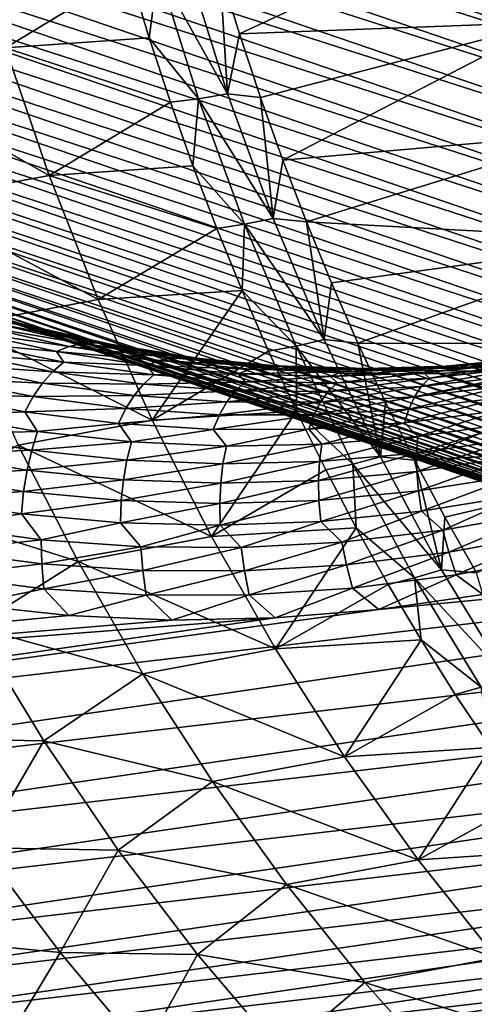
# Model space of a CAD drawing. Header units: metres. Extents: x -46 to 104, y -30 to 30.
# Tile 611 of 656: x 81.93 to 84.22, y -10.85 to -5.9. Entities that reach past the tile are written whole.
import ezdxf

# ---------------------------------------------------------------- set-up
doc = ezdxf.new("R2010")
doc.units = ezdxf.units.M
doc.layers.add('solid_26_000_502_XXX', color=7, linetype='CONTINUOUS')

msp = doc.modelspace()

# ---------------------------------------------------------------- linework, layer by layer
at = {"layer": 'solid_26_000_502_XXX'}
for points in [[(77.079834, -3.237222, 286.877106), (85.278175, -5.830588, 299.17923), (85.400848, -6.071513, 299.044678)], [(77.199921, -3.468959, 286.746216), (77.079834, -3.237222, 286.877106), (85.400848, -6.071513, 299.044678)], [(77.199921, -3.468959, 286.746216), (85.400848, -6.071513, 299.044678), (85.529198, -6.307675, 298.907013)], [(77.325546, -3.695983, 286.612274), (77.199921, -3.468959, 286.746216), (85.529198, -6.307675, 298.907013)], [(77.325546, -3.695983, 286.612274), (85.529198, -6.307675, 298.907013), (85.663124, -6.538907, 298.766327)], [(77.456612, -3.918128, 286.475403), (77.325546, -3.695983, 286.612274), (85.663124, -6.538907, 298.766327)], [(77.456612, -3.918128, 286.475403), (85.663124, -6.538907, 298.766327), (85.802536, -6.765045, 298.622711)], [(77.593025, -4.135234, 286.335693), (77.456612, -3.918128, 286.475403), (85.802536, -6.765045, 298.622711)], [(77.593025, -4.135234, 286.335693), (85.802536, -6.765045, 298.622711), (85.947342, -6.985929, 298.476288)], [(77.734688, -4.347141, 286.193268), (77.593025, -4.135234, 286.335693), (85.947342, -6.985929, 298.476288)], [(77.734688, -4.347141, 286.193268), (85.947342, -6.985929, 298.476288), (86.097427, -7.201404, 298.327148)], [(77.8815, -4.553697, 286.048187), (77.734688, -4.347141, 286.193268), (86.097427, -7.201404, 298.327148)], [(77.8815, -4.553697, 286.048187), (86.097427, -7.201404, 298.327148), (86.252693, -7.411316, 298.175415)], [(78.033348, -4.754749, 285.900604), (77.8815, -4.553697, 286.048187), (86.252693, -7.411316, 298.175415)], [(78.033348, -4.754749, 285.900604), (86.252693, -7.411316, 298.175415), (86.413025, -7.615516, 298.021149)], [(78.190125, -4.950153, 285.75061), (78.033348, -4.754749, 285.900604), (86.413025, -7.615516, 298.021149)], [(78.190125, -4.950153, 285.75061), (86.413025, -7.615516, 298.021149), (86.578316, -7.813861, 297.864502)], [(78.351715, -5.139767, 285.598328), (78.190125, -4.950153, 285.75061), (86.578316, -7.813861, 297.864502)], [(78.351715, -5.139767, 285.598328), (86.578316, -7.813861, 297.864502), (86.748444, -8.006209, 297.705597)], [(78.518005, -5.323451, 285.443817), (78.351715, -5.139767, 285.598328), (86.748444, -8.006209, 297.705597)], [(78.518005, -5.323451, 285.443817), (86.748444, -8.006209, 297.705597), (86.923286, -8.192426, 297.544495)], [(78.688873, -5.501073, 285.287262), (78.518005, -5.323451, 285.443817), (86.923286, -8.192426, 297.544495)], [(84.393372, -5.339339, 301.70697), (82.937775, -5.648173, 302.68515), (83.036339, -5.971766, 302.551666)], [(84.597351, -5.913263, 301.449402), (84.393372, -5.339339, 301.70697), (83.036339, -5.971766, 302.551666)], [(82.48394, -5.664411, 302.472687), (81.668007, -5.385259, 302.121948), (81.85994, -6.042147, 301.856781)], [(78.688873, -5.501073, 285.287262), (86.923286, -8.192426, 297.544495), (87.10273, -8.372377, 297.381348)], [(78.864189, -5.672503, 285.128723), (78.688873, -5.501073, 285.287262), (87.10273, -8.372377, 297.381348)], [(82.976814, -6.274065, 302.364899), (82.774673, -5.631001, 302.634674), (82.627106, -5.650509, 302.558014)], [(82.937775, -5.648173, 302.68515), (82.774673, -5.631001, 302.634674), (82.976814, -6.274065, 302.364899)], [(78.864189, -5.672503, 285.128723), (87.10273, -8.372377, 297.381348), (87.286636, -8.545938, 297.216278)], [(79.043839, -5.837617, 284.968323), (78.864189, -5.672503, 285.128723), (87.286636, -8.545938, 297.216278)], [(82.583153, -5.992247, 302.337921), (82.48394, -5.664411, 302.472687), (81.85994, -6.042147, 301.856781)], [(82.627106, -5.650509, 302.558014), (82.48394, -5.664411, 302.472687), (82.583153, -5.992247, 302.337921)], [(82.831009, -6.298136, 302.286102), (82.627106, -5.650509, 302.558014), (82.583153, -5.992247, 302.337921)], [(82.976814, -6.274065, 302.364899), (82.627106, -5.650509, 302.558014), (82.831009, -6.298136, 302.286102)], [(83.036339, -5.971766, 302.551666), (82.937775, -5.648173, 302.68515), (82.976814, -6.274065, 302.364899)], [(79.043839, -5.837617, 284.968323), (87.286636, -8.545938, 297.216278), (87.474876, -8.712982, 297.049347)], [(79.227669, -5.996295, 284.806183), (79.043839, -5.837617, 284.968323), (87.474876, -8.712982, 297.049347)], [(84.597351, -5.913263, 301.449402), (83.036339, -5.971766, 302.551666), (83.141876, -6.291344, 302.413971)], [(84.597351, -5.913263, 301.449402), (83.141876, -6.291344, 302.413971), (83.254326, -6.606685, 302.272186)], [(84.826889, -6.470387, 301.17691), (84.597351, -5.913263, 301.449402), (83.254326, -6.606685, 302.272186)], [(83.141876, -6.291344, 302.413971), (83.036339, -5.971766, 302.551666), (82.976814, -6.274065, 302.364899)], [(79.227669, -5.996295, 284.806183), (87.474876, -8.712982, 297.049347), (87.667328, -8.873395, 296.880737)], [(79.415565, -6.148421, 284.642426), (79.227669, -5.996295, 284.806183), (87.667328, -8.873395, 296.880737)], [(82.689415, -6.316082, 302.198883), (82.583153, -5.992247, 302.337921), (81.85994, -6.042147, 301.856781)], [(82.831009, -6.298136, 302.286102), (82.583153, -5.992247, 302.337921), (82.689415, -6.316082, 302.198883)], [(82.079201, -6.683453, 301.575165), (81.85994, -6.042147, 301.856781), (81.172928, -6.17195, 301.296326)], [(82.689415, -6.316082, 302.198883), (81.85994, -6.042147, 301.856781), (82.079201, -6.683453, 301.575165)], [(79.415565, -6.148421, 284.642426), (87.667328, -8.873395, 296.880737), (87.863838, -9.027061, 296.710541)], [(79.607391, -6.293884, 284.477203), (79.415565, -6.148421, 284.642426), (87.863838, -9.027061, 296.710541)], [(82.079201, -6.683453, 301.575165), (81.172928, -6.17195, 301.296326), (81.397163, -6.811969, 301.011414)], [(83.206413, -6.900629, 302.078796), (82.976814, -6.274065, 302.364899), (82.831009, -6.298136, 302.286102)], [(83.141876, -6.291344, 302.413971), (82.976814, -6.274065, 302.364899), (83.206413, -6.900629, 302.078796)], [(79.607391, -6.293884, 284.477203), (87.863838, -9.027061, 296.710541), (88.064285, -9.173872, 296.53891)], [(79.802994, -6.432578, 284.310577), (79.607391, -6.293884, 284.477203), (88.064285, -9.173872, 296.53891)], [(82.802643, -6.635714, 302.055695), (82.689415, -6.316082, 302.198883), (82.079201, -6.683453, 301.575165)], [(82.831009, -6.298136, 302.286102), (82.689415, -6.316082, 302.198883), (82.802643, -6.635714, 302.055695)], [(83.062607, -6.929102, 301.997711), (82.831009, -6.298136, 302.286102), (82.802643, -6.635714, 302.055695)], [(83.206413, -6.900629, 302.078796), (82.831009, -6.298136, 302.286102), (83.062607, -6.929102, 301.997711)], [(83.254326, -6.606685, 302.272186), (83.141876, -6.291344, 302.413971), (83.206413, -6.900629, 302.078796)], [(79.802994, -6.432578, 284.310577), (88.064285, -9.173872, 296.53891), (88.268509, -9.313724, 296.365906)], [(80.002235, -6.564403, 284.1427), (79.802994, -6.432578, 284.310577), (88.268509, -9.313724, 296.365906)], [(84.826889, -6.470387, 301.17691), (83.254326, -6.606685, 302.272186), (83.37365, -6.917721, 302.126343)], [(85.081367, -7.009235, 300.890167), (84.826889, -6.470387, 301.17691), (83.37365, -6.917721, 302.126343)], [(80.002235, -6.564403, 284.1427), (88.268509, -9.313724, 296.365906), (88.476379, -9.446518, 296.191681)], [(80.204979, -6.689263, 283.973663), (80.002235, -6.564403, 284.1427), (88.476379, -9.446518, 296.191681)], [(83.37365, -6.917721, 302.126343), (83.254326, -6.606685, 302.272186), (83.206413, -6.900629, 302.078796)], [(82.922783, -6.950947, 301.908447), (82.802643, -6.635714, 302.055695), (82.079201, -6.683453, 301.575165)], [(83.062607, -6.929102, 301.997711), (82.802643, -6.635714, 302.055695), (82.922783, -6.950947, 301.908447)], [(80.204979, -6.689263, 283.973663), (88.476379, -9.446518, 296.191681), (88.687744, -9.572159, 296.016357)], [(80.411072, -6.807067, 283.80365), (80.204979, -6.689263, 283.973663), (88.687744, -9.572159, 296.016357)], [(82.325264, -7.307676, 301.277771), (82.079201, -6.683453, 301.575165), (81.397163, -6.811969, 301.011414)], [(82.922783, -6.950947, 301.908447), (82.079201, -6.683453, 301.575165), (82.325264, -7.307676, 301.277771)], [(80.411072, -6.807067, 283.80365), (88.687744, -9.572159, 296.016357), (88.902451, -9.690559, 295.840057)], [(80.620361, -6.917729, 283.632721), (80.411072, -6.807067, 283.80365), (88.902451, -9.690559, 295.840057)], [(82.325264, -7.307676, 301.277771), (81.397163, -6.811969, 301.011414), (81.647675, -7.434965, 300.71106)], [(80.620361, -6.917729, 283.632721), (88.902451, -9.690559, 295.840057), (89.120354, -9.801635, 295.662903)], [(80.832695, -7.021169, 283.46106), (80.620361, -6.917729, 283.632721), (89.120354, -9.801635, 295.662903)], [(83.462898, -7.509157, 301.777039), (83.206413, -6.900629, 302.078796), (83.062607, -6.929102, 301.997711)], [(83.37365, -6.917721, 302.126343), (83.206413, -6.900629, 302.078796), (83.462898, -7.509157, 301.777039)], [(83.499809, -7.224276, 301.976501), (83.37365, -6.917721, 302.126343), (83.462898, -7.509157, 301.777039)], [(85.081367, -7.009235, 300.890167), (83.37365, -6.917721, 302.126343), (83.499809, -7.224276, 301.976501)], [(83.049751, -7.261587, 301.757233), (82.922783, -6.950947, 301.908447), (82.325264, -7.307676, 301.277771)], [(83.062607, -6.929102, 301.997711), (82.922783, -6.950947, 301.908447), (83.049751, -7.261587, 301.757233)], [(83.32132, -7.541853, 301.693512), (83.062607, -6.929102, 301.997711), (83.049751, -7.261587, 301.757233)], [(83.462898, -7.509157, 301.777039), (83.062607, -6.929102, 301.997711), (83.32132, -7.541853, 301.693512)], [(80.832695, -7.021169, 283.46106), (89.120354, -9.801635, 295.662903), (89.341293, -9.905306, 295.485046)], [(81.047928, -7.117311, 283.288727), (80.832695, -7.021169, 283.46106), (89.341293, -9.905306, 295.485046)], [(85.081367, -7.009235, 300.890167), (83.499809, -7.224276, 301.976501), (83.632713, -7.526167, 301.822754)], [(85.360107, -7.528381, 300.589966), (85.081367, -7.009235, 300.890167), (83.632713, -7.526167, 301.822754)], [(81.047928, -7.117311, 283.288727), (89.341293, -9.905306, 295.485046), (89.565117, -10.001501, 295.30661)], [(81.265892, -7.206086, 283.115906), (81.047928, -7.117311, 283.288727), (89.565117, -10.001501, 295.30661)], [(81.265892, -7.206086, 283.115906), (89.565117, -10.001501, 295.30661), (89.791664, -10.09015, 295.127655)], [(81.486435, -7.287428, 282.942688), (81.265892, -7.206086, 283.115906), (89.791664, -10.09015, 295.127655)], [(83.632713, -7.526167, 301.822754), (83.499809, -7.224276, 301.976501), (83.462898, -7.509157, 301.777039)], [(83.049751, -7.261587, 301.757233), (82.325264, -7.307676, 301.277771), (82.597557, -7.913358, 300.965271)], [(83.183472, -7.567442, 301.602142), (83.049751, -7.261587, 301.757233), (82.597557, -7.913358, 300.965271)], [(83.32132, -7.541853, 301.693512), (83.049751, -7.261587, 301.757233), (83.183472, -7.567442, 301.602142)], [(81.437378, -7.293803, 282.661682), (81.509964, -7.301407, 282.765533), (81.944633, -7.430968, 282.430145)], [(81.872726, -7.423323, 282.325836), (81.437378, -7.293803, 282.661682), (81.944633, -7.430968, 282.430145)], [(81.486435, -7.287428, 282.942688), (89.791664, -10.09015, 295.127655), (90.020775, -10.171192, 294.948395)], [(81.709396, -7.361279, 282.769196), (81.486435, -7.287428, 282.942688), (90.020775, -10.171192, 294.948395)], [(81.509964, -7.301407, 282.765533), (81.709396, -7.361279, 282.769196), (81.934608, -7.427586, 282.595581)], [(81.944633, -7.430968, 282.430145), (81.509964, -7.301407, 282.765533), (81.934608, -7.427586, 282.595581)], [(82.597557, -7.913358, 300.965271), (82.325264, -7.307676, 301.277771), (81.647675, -7.434965, 300.71106)], [(81.709396, -7.361279, 282.769196), (90.020775, -10.171192, 294.948395), (90.252289, -10.244568, 294.76889)], [(81.934608, -7.427586, 282.595581), (81.709396, -7.361279, 282.769196), (90.252289, -10.244568, 294.76889)], [(82.597557, -7.913358, 300.965271), (81.647675, -7.434965, 300.71106), (81.923904, -8.039533, 300.395966)], [(81.667145, -7.468268, 282.007507), (81.733498, -7.442056, 282.113739), (82.179657, -7.542677, 281.775787)], [(82.115829, -7.568538, 281.667816), (81.667145, -7.468268, 282.007507), (82.179657, -7.542677, 281.775787)], [(81.704445, -7.530432, 281.825348), (81.667145, -7.468268, 282.007507), (82.115829, -7.568538, 281.667816)], [(81.733498, -7.442056, 282.113739), (81.80204, -7.426995, 282.220215), (82.246277, -7.527892, 281.883575)], [(82.179657, -7.542677, 281.775787), (81.733498, -7.442056, 282.113739), (82.246277, -7.527892, 281.883575)], [(81.80204, -7.426995, 282.220215), (81.872726, -7.423323, 282.325836), (82.315659, -7.524392, 281.990082)], [(82.246277, -7.527892, 281.883575), (81.80204, -7.426995, 282.220215), (82.315659, -7.524392, 281.990082)], [(81.872726, -7.423323, 282.325836), (81.944633, -7.430968, 282.430145), (82.386887, -7.532129, 282.094879)], [(82.315659, -7.524392, 281.990082), (81.872726, -7.423323, 282.325836), (82.386887, -7.532129, 282.094879)], [(81.934608, -7.427586, 282.595581), (90.252289, -10.244568, 294.76889), (90.486031, -10.310227, 294.589325)], [(82.161911, -7.486299, 282.421967), (81.934608, -7.427586, 282.595581), (90.486031, -10.310227, 294.589325)], [(81.944633, -7.430968, 282.430145), (81.934608, -7.427586, 282.595581), (82.161911, -7.486299, 282.421967)], [(81.944633, -7.430968, 282.430145), (82.161911, -7.486299, 282.421967), (82.391144, -7.537376, 282.248444)], [(82.386887, -7.532129, 282.094879), (81.944633, -7.430968, 282.430145), (82.391144, -7.537376, 282.248444)], [(82.161911, -7.486299, 282.421967), (90.486031, -10.310227, 294.589325), (90.721855, -10.368123, 294.40979)], [(82.391144, -7.537376, 282.248444), (82.161911, -7.486299, 282.421967), (90.721855, -10.368123, 294.40979)], [(83.745636, -8.098154, 301.460327), (83.462898, -7.509157, 301.777039), (83.32132, -7.541853, 301.693512)], [(83.632713, -7.526167, 301.822754), (83.462898, -7.509157, 301.777039), (83.745636, -8.098154, 301.460327)], [(81.64492, -7.578215, 281.721161), (81.704445, -7.530432, 281.825348), (82.152641, -7.622798, 281.487549)], [(82.152641, -7.622798, 281.487549), (81.704445, -7.530432, 281.825348), (82.115829, -7.568538, 281.667816)], [(82.115829, -7.568538, 281.667816), (82.179657, -7.542677, 281.775787), (82.632202, -7.614326, 281.438934)], [(82.5709, -7.639642, 281.329285), (82.115829, -7.568538, 281.667816), (82.632202, -7.614326, 281.438934)], [(82.152641, -7.622798, 281.487549), (82.115829, -7.568538, 281.667816), (82.5709, -7.639642, 281.329285)], [(82.179657, -7.542677, 281.775787), (82.246277, -7.527892, 281.883575), (82.696884, -7.599963, 281.548035)], [(82.632202, -7.614326, 281.438934), (82.179657, -7.542677, 281.775787), (82.696884, -7.599963, 281.548035)], [(82.246277, -7.527892, 281.883575), (82.315659, -7.524392, 281.990082), (82.764969, -7.596735, 281.655426)], [(82.696884, -7.599963, 281.548035), (82.246277, -7.527892, 281.883575), (82.764969, -7.596735, 281.655426)], [(82.315659, -7.524392, 281.990082), (82.386887, -7.532129, 282.094879), (82.835518, -7.604618, 281.760681)], [(82.764969, -7.596735, 281.655426), (82.315659, -7.524392, 281.990082), (82.835518, -7.604618, 281.760681)], [(82.386887, -7.532129, 282.094879), (82.391144, -7.537376, 282.248444), (82.622131, -7.580781, 282.075195)], [(82.386887, -7.532129, 282.094879), (82.622131, -7.580781, 282.075195), (82.854706, -7.61648, 281.902283)], [(82.835518, -7.604618, 281.760681), (82.386887, -7.532129, 282.094879), (82.854706, -7.61648, 281.902283)], [(82.391144, -7.537376, 282.248444), (90.721855, -10.368123, 294.40979), (90.959579, -10.418214, 294.230408)], [(82.622131, -7.580781, 282.075195), (82.391144, -7.537376, 282.248444), (90.959579, -10.418214, 294.230408)], [(83.32386, -7.868323, 301.443237), (83.183472, -7.567442, 301.602142), (82.597557, -7.913358, 300.965271)], [(83.32132, -7.541853, 301.693512), (83.183472, -7.567442, 301.602142), (83.32386, -7.868323, 301.443237)], [(83.606514, -8.134884, 301.374298), (83.32132, -7.541853, 301.693512), (83.32386, -7.868323, 301.443237)], [(83.745636, -8.098154, 301.460327), (83.32132, -7.541853, 301.693512), (83.606514, -8.134884, 301.374298)], [(83.772141, -7.822872, 301.665375), (83.632713, -7.526167, 301.822754), (83.745636, -8.098154, 301.460327)], [(85.360107, -7.528381, 300.589966), (83.632713, -7.526167, 301.822754), (83.772141, -7.822872, 301.665375)], [(85.360107, -7.528381, 300.589966), (83.772141, -7.822872, 301.665375), (83.918091, -8.114415, 301.504333)], [(85.662384, -8.026448, 300.277069), (85.360107, -7.528381, 300.589966), (83.918091, -8.114415, 301.504333)], [(81.589409, -7.636362, 281.619141), (81.64492, -7.578215, 281.721161), (82.096733, -7.670012, 281.38089)], [(82.096733, -7.670012, 281.38089), (81.64492, -7.578215, 281.721161), (82.152641, -7.622798, 281.487549)], [(82.5709, -7.639642, 281.329285), (82.632202, -7.614326, 281.438934), (83.089897, -7.656807, 281.104126)], [(82.622131, -7.580781, 282.075195), (90.959579, -10.418214, 294.230408), (91.199036, -10.460464, 294.051331)], [(82.854706, -7.61648, 281.902283), (82.622131, -7.580781, 282.075195), (91.199036, -10.460464, 294.051331)], [(82.632202, -7.614326, 281.438934), (82.696884, -7.599963, 281.548035), (83.152657, -7.643014, 281.214478)], [(83.089897, -7.656807, 281.104126), (82.632202, -7.614326, 281.438934), (83.152657, -7.643014, 281.214478)], [(82.696884, -7.599963, 281.548035), (82.764969, -7.596735, 281.655426), (83.219437, -7.640157, 281.322723)], [(83.152657, -7.643014, 281.214478), (82.696884, -7.599963, 281.548035), (83.219437, -7.640157, 281.322723)], [(82.764969, -7.596735, 281.655426), (82.835518, -7.604618, 281.760681), (83.289299, -7.648236, 281.428406)], [(83.219437, -7.640157, 281.322723), (82.764969, -7.596735, 281.655426), (83.289299, -7.648236, 281.428406)], [(82.835518, -7.604618, 281.760681), (82.854706, -7.61648, 281.902283), (83.088707, -7.644449, 281.729889)], [(82.835518, -7.604618, 281.760681), (83.088707, -7.644449, 281.729889), (83.323959, -7.664667, 281.558105)], [(83.289299, -7.648236, 281.428406), (82.835518, -7.604618, 281.760681), (83.323959, -7.664667, 281.558105)], [(82.854706, -7.61648, 281.902283), (91.199036, -10.460464, 294.051331), (91.440063, -10.494844, 293.87265)], [(83.088707, -7.644449, 281.729889), (82.854706, -7.61648, 281.902283), (91.440063, -10.494844, 293.87265)], [(83.961914, -7.676418, 280.329712), (84.015732, -7.653882, 280.444183), (84.481346, -7.608485, 280.12085)], [(84.42997, -7.629721, 280.004913), (83.961914, -7.676418, 280.329712), (84.481346, -7.608485, 280.12085)], [(84.015732, -7.653882, 280.444183), (84.074677, -7.641665, 280.556946), (84.538429, -7.59727, 280.234772)], [(84.481346, -7.608485, 280.12085), (84.015732, -7.653882, 280.444183), (84.538429, -7.59727, 280.234772)], [(84.074677, -7.641665, 280.556946), (84.138901, -7.639841, 280.666809), (84.601387, -7.596104, 280.345398)], [(84.538429, -7.59727, 280.234772), (84.074677, -7.641665, 280.556946), (84.601387, -7.596104, 280.345398)], [(84.601387, -7.596104, 280.345398), (84.138901, -7.639841, 280.666809), (84.669243, -7.60508, 280.452362)], [(84.138901, -7.639841, 280.666809), (84.207413, -7.648468, 280.773376), (84.669243, -7.60508, 280.452362)], [(84.669243, -7.60508, 280.452362), (84.207413, -7.648468, 280.773376), (84.51297, -7.649174, 280.71286)], [(81.538078, -7.704374, 281.520203), (81.589409, -7.636362, 281.619141), (82.04538, -7.72749, 281.276062)], [(82.04538, -7.72749, 281.276062), (81.589409, -7.636362, 281.619141), (82.096733, -7.670012, 281.38089)], [(82.04538, -7.72749, 281.276062), (82.096733, -7.670012, 281.38089), (82.554535, -7.732743, 281.042053)], [(82.096733, -7.670012, 281.38089), (82.152641, -7.622798, 281.487549), (82.606827, -7.686372, 281.151123)], [(82.554535, -7.732743, 281.042053), (82.096733, -7.670012, 281.38089), (82.606827, -7.686372, 281.151123)], [(82.606827, -7.686372, 281.151123), (82.152641, -7.622798, 281.487549), (82.5709, -7.639642, 281.329285)], [(83.031113, -7.681386, 280.992798), (82.5709, -7.639642, 281.329285), (83.089897, -7.656807, 281.104126)], [(82.606827, -7.686372, 281.151123), (82.5709, -7.639642, 281.329285), (83.031113, -7.681386, 280.992798)], [(83.031113, -7.681386, 280.992798), (83.089897, -7.656807, 281.104126), (83.551491, -7.670004, 280.772217)], [(83.495209, -7.693656, 280.659302), (83.031113, -7.681386, 280.992798), (83.551491, -7.670004, 280.772217)], [(83.088707, -7.644449, 281.729889), (91.440063, -10.494844, 293.87265), (91.682487, -10.521331, 293.69455)], [(83.323959, -7.664667, 281.558105), (83.088707, -7.644449, 281.729889), (91.682487, -10.521331, 293.69455)], [(83.089897, -7.656807, 281.104126), (83.152657, -7.643014, 281.214478), (83.612335, -7.656928, 280.88382)], [(83.551491, -7.670004, 280.772217), (83.089897, -7.656807, 281.104126), (83.612335, -7.656928, 280.88382)], [(83.152657, -7.643014, 281.214478), (83.219437, -7.640157, 281.322723), (83.677834, -7.654538, 280.992889)], [(83.612335, -7.656928, 280.88382), (83.152657, -7.643014, 281.214478), (83.677834, -7.654538, 280.992889)], [(83.219437, -7.640157, 281.322723), (83.289299, -7.648236, 281.428406), (83.747017, -7.662866, 281.09903)], [(83.677834, -7.654538, 280.992889), (83.219437, -7.640157, 281.322723), (83.747017, -7.662866, 281.09903)], [(83.289299, -7.648236, 281.428406), (83.323959, -7.664667, 281.558105), (83.560287, -7.677119, 281.387085)], [(83.289299, -7.648236, 281.428406), (83.560287, -7.677119, 281.387085), (83.797531, -7.681796, 281.216919)], [(83.747017, -7.662866, 281.09903), (83.289299, -7.648236, 281.428406), (83.797531, -7.681796, 281.216919)], [(83.323959, -7.664667, 281.558105), (91.682487, -10.521331, 293.69455), (91.926132, -10.539904, 293.51709)], [(83.560287, -7.677119, 281.387085), (83.323959, -7.664667, 281.558105), (91.926132, -10.539904, 293.51709)], [(83.495209, -7.693656, 280.659302), (83.551491, -7.670004, 280.772217), (84.015732, -7.653882, 280.444183)], [(83.961914, -7.676418, 280.329712), (83.495209, -7.693656, 280.659302), (84.015732, -7.653882, 280.444183)], [(83.551491, -7.670004, 280.772217), (83.612335, -7.656928, 280.88382), (84.074677, -7.641665, 280.556946)], [(84.015732, -7.653882, 280.444183), (83.551491, -7.670004, 280.772217), (84.074677, -7.641665, 280.556946)], [(83.612335, -7.656928, 280.88382), (83.677834, -7.654538, 280.992889), (84.138901, -7.639841, 280.666809)], [(84.074677, -7.641665, 280.556946), (83.612335, -7.656928, 280.88382), (84.138901, -7.639841, 280.666809)], [(84.138901, -7.639841, 280.666809), (83.677834, -7.654538, 280.992889), (84.207413, -7.648468, 280.773376)], [(83.677834, -7.654538, 280.992889), (83.747017, -7.662866, 281.09903), (84.207413, -7.648468, 280.773376)], [(84.207413, -7.648468, 280.773376), (83.747017, -7.662866, 281.09903), (84.27404, -7.667818, 280.879669)], [(83.747017, -7.662866, 281.09903), (83.797531, -7.681796, 281.216919), (84.035507, -7.678695, 281.047729)], [(83.747017, -7.662866, 281.09903), (84.035507, -7.678695, 281.047729), (84.27404, -7.667818, 280.879669)], [(83.951485, -7.745244, 280.042999), (83.993057, -7.70302, 280.158905), (84.4589, -7.650496, 279.836823)], [(84.420815, -7.690809, 279.718781), (83.951485, -7.745244, 280.042999), (84.4589, -7.650496, 279.836823)], [(83.993057, -7.70302, 280.158905), (83.961914, -7.676418, 280.329712), (84.42997, -7.629721, 280.004913)], [(84.4589, -7.650496, 279.836823), (83.993057, -7.70302, 280.158905), (84.42997, -7.629721, 280.004913)], [(84.27404, -7.667818, 280.879669), (84.035507, -7.678695, 281.047729), (92.662697, -10.54804, 292.990021)], [(84.207413, -7.648468, 280.773376), (84.27404, -7.667818, 280.879669), (84.51297, -7.649174, 280.71286)], [(81.491348, -7.781754, 281.425018), (81.538078, -7.704374, 281.520203), (81.998695, -7.794751, 281.17395)], [(81.998695, -7.794751, 281.17395), (81.538078, -7.704374, 281.520203), (82.04538, -7.72749, 281.276062)], [(82.554535, -7.732743, 281.042053), (82.606827, -7.686372, 281.151123), (83.065781, -7.720982, 280.816956)], [(83.065781, -7.720982, 280.816956), (82.606827, -7.686372, 281.151123), (83.031113, -7.681386, 280.992798)], [(83.065781, -7.720982, 280.816956), (83.031113, -7.681386, 280.992798), (83.495209, -7.693656, 280.659302)], [(83.528267, -7.726536, 280.485901), (83.065781, -7.720982, 280.816956), (83.495209, -7.693656, 280.659302)], [(83.483162, -7.77041, 280.372192), (83.528267, -7.726536, 280.485901), (83.993057, -7.70302, 280.158905)], [(83.951485, -7.745244, 280.042999), (83.483162, -7.77041, 280.372192), (83.993057, -7.70302, 280.158905)], [(83.528267, -7.726536, 280.485901), (83.495209, -7.693656, 280.659302), (83.961914, -7.676418, 280.329712)], [(83.993057, -7.70302, 280.158905), (83.528267, -7.726536, 280.485901), (83.961914, -7.676418, 280.329712)], [(83.560287, -7.677119, 281.387085), (91.926132, -10.539904, 293.51709), (92.17083, -10.55055, 293.340424)], [(83.797531, -7.681796, 281.216919), (83.560287, -7.677119, 281.387085), (92.17083, -10.55055, 293.340424)], [(84.035507, -7.678695, 281.047729), (83.797531, -7.681796, 281.216919), (92.416412, -10.553263, 293.164703)], [(83.797531, -7.681796, 281.216919), (92.17083, -10.55055, 293.340424), (92.416412, -10.553263, 293.164703)], [(83.916595, -7.796924, 279.927521), (83.951485, -7.745244, 280.042999), (84.420815, -7.690809, 279.718781)], [(84.389915, -7.740278, 279.600891), (83.916595, -7.796924, 279.927521), (84.420815, -7.690809, 279.718781)], [(84.035507, -7.678695, 281.047729), (92.416412, -10.553263, 293.164703), (92.662697, -10.54804, 292.990021)], [(81.998695, -7.794751, 281.17395), (82.04538, -7.72749, 281.276062), (82.507339, -7.789237, 280.934418)], [(82.507339, -7.789237, 280.934418), (82.04538, -7.72749, 281.276062), (82.554535, -7.732743, 281.042053)], [(82.507339, -7.789237, 280.934418), (82.554535, -7.732743, 281.042053), (83.01709, -7.766239, 280.705505)], [(82.97403, -7.821437, 280.595184), (82.507339, -7.789237, 280.934418), (83.01709, -7.766239, 280.705505)], [(83.01709, -7.766239, 280.705505), (82.554535, -7.732743, 281.042053), (83.065781, -7.720982, 280.816956)], [(82.97403, -7.821437, 280.595184), (83.01709, -7.766239, 280.705505), (83.483162, -7.77041, 280.372192)], [(83.01709, -7.766239, 280.705505), (83.065781, -7.720982, 280.816956), (83.528267, -7.726536, 280.485901)], [(83.483162, -7.77041, 280.372192), (83.01709, -7.766239, 280.705505), (83.528267, -7.726536, 280.485901)], [(83.444206, -7.824001, 280.259247), (83.483162, -7.77041, 280.372192), (83.951485, -7.745244, 280.042999)], [(83.916595, -7.796924, 279.927521), (83.444206, -7.824001, 280.259247), (83.951485, -7.745244, 280.042999)], [(83.888313, -7.857682, 279.813538), (83.916595, -7.796924, 279.927521), (84.389915, -7.740278, 279.600891)], [(84.366104, -7.798558, 279.484222), (83.888313, -7.857682, 279.813538), (84.389915, -7.740278, 279.600891)], [(81.957077, -7.871295, 281.075256), (81.491348, -7.781754, 281.425018), (81.998695, -7.794751, 281.17395)], [(81.553665, -7.890241, 281.255615), (81.491348, -7.781754, 281.425018), (81.957077, -7.871295, 281.075256)], [(81.957077, -7.871295, 281.075256), (81.998695, -7.794751, 281.17395), (82.465302, -7.855393, 280.829224)], [(82.465302, -7.855393, 280.829224), (81.998695, -7.794751, 281.17395), (82.507339, -7.789237, 280.934418)], [(82.465302, -7.855393, 280.829224), (82.507339, -7.789237, 280.934418), (82.97403, -7.821437, 280.595184)], [(83.444206, -7.824001, 280.259247), (82.97403, -7.821437, 280.595184), (83.483162, -7.77041, 280.372192)], [(83.411392, -7.886902, 280.148102), (83.444206, -7.824001, 280.259247), (83.916595, -7.796924, 279.927521)], [(83.888313, -7.857682, 279.813538), (83.411392, -7.886902, 280.148102), (83.916595, -7.796924, 279.927521)], [(83.86692, -7.927042, 279.701843), (83.888313, -7.857682, 279.813538), (84.366104, -7.798558, 279.484222)], [(84.349617, -7.865186, 279.369568), (83.86692, -7.927042, 279.701843), (84.366104, -7.798558, 279.484222)], [(82.428787, -7.930715, 280.727142), (81.957077, -7.871295, 281.075256), (82.465302, -7.855393, 280.829224)], [(82.428787, -7.930715, 280.727142), (82.465302, -7.855393, 280.829224), (82.936623, -7.886138, 280.486969)], [(82.936623, -7.886138, 280.486969), (82.465302, -7.855393, 280.829224), (82.97403, -7.821437, 280.595184)], [(82.936623, -7.886138, 280.486969), (82.97403, -7.821437, 280.595184), (83.444206, -7.824001, 280.259247)], [(83.411392, -7.886902, 280.148102), (82.936623, -7.886138, 280.486969), (83.444206, -7.824001, 280.259247)], [(83.38501, -7.958627, 280.03949), (83.411392, -7.886902, 280.148102), (83.888313, -7.857682, 279.813538)], [(83.86692, -7.927042, 279.701843), (83.38501, -7.958627, 280.03949), (83.888313, -7.857682, 279.813538)], [(83.918091, -8.114415, 301.504333), (83.772141, -7.822872, 301.665375), (83.745636, -8.098154, 301.460327)], [(83.933846, -7.995802, 279.536926), (83.86692, -7.927042, 279.701843), (84.349617, -7.865186, 279.369568)], [(84.416412, -7.926825, 279.206116), (83.933846, -7.995802, 279.536926), (84.349617, -7.865186, 279.369568)], [(81.518364, -7.984371, 281.169098), (81.553665, -7.890241, 281.255615), (82.021072, -7.971359, 280.906311)], [(82.021072, -7.971359, 280.906311), (81.553665, -7.890241, 281.255615), (81.957077, -7.871295, 281.075256)], [(82.895454, -8.499081, 300.638397), (82.597557, -7.913358, 300.965271), (81.923904, -8.039533, 300.395966)], [(82.021072, -7.971359, 280.906311), (81.957077, -7.871295, 281.075256), (82.428787, -7.930715, 280.727142)], [(82.905197, -7.959852, 280.381561), (82.428787, -7.930715, 280.727142), (82.936623, -7.886138, 280.486969)], [(83.32386, -7.868323, 301.443237), (82.597557, -7.913358, 300.965271), (82.895454, -8.499081, 300.638397)], [(83.47084, -8.164045, 301.28064), (83.32386, -7.868323, 301.443237), (82.895454, -8.499081, 300.638397)], [(82.905197, -7.959852, 280.381561), (82.936623, -7.886138, 280.486969), (83.411392, -7.886902, 280.148102)], [(83.38501, -7.958627, 280.03949), (82.905197, -7.959852, 280.381561), (83.411392, -7.886902, 280.148102)], [(83.606514, -8.134884, 301.374298), (83.32386, -7.868323, 301.443237), (83.47084, -8.164045, 301.28064)], [(82.494072, -8.022571, 280.558868), (82.021072, -7.971359, 280.906311), (82.428787, -7.930715, 280.727142)], [(82.494072, -8.022571, 280.558868), (82.428787, -7.930715, 280.727142), (82.905197, -7.959852, 280.381561)], [(82.971382, -8.043739, 280.214233), (82.494072, -8.022571, 280.558868), (82.905197, -7.959852, 280.381561)], [(82.971382, -8.043739, 280.214233), (82.905197, -7.959852, 280.381561), (83.38501, -7.958627, 280.03949)], [(83.451736, -8.034808, 279.87326), (82.971382, -8.043739, 280.214233), (83.38501, -7.958627, 280.03949)], [(83.451736, -8.034808, 279.87326), (83.38501, -7.958627, 280.03949), (83.86692, -7.927042, 279.701843)], [(83.933846, -7.995802, 279.536926), (83.451736, -8.034808, 279.87326), (83.86692, -7.927042, 279.701843)], [(83.92749, -8.080229, 279.431641), (83.933846, -7.995802, 279.536926), (84.416412, -7.926825, 279.206116)], [(84.415649, -8.008036, 279.097473), (83.92749, -8.080229, 279.431641), (84.416412, -7.926825, 279.206116)], [(81.488693, -8.085955, 281.088196), (81.518364, -7.984371, 281.169098), (81.991623, -8.064417, 280.815826)], [(81.991623, -8.064417, 280.815826), (81.518364, -7.984371, 281.169098), (82.021072, -7.971359, 280.906311)], [(81.991623, -8.064417, 280.815826), (82.021072, -7.971359, 280.906311), (82.494072, -8.022571, 280.558868)], [(83.439697, -8.122035, 279.771484), (83.451736, -8.034808, 279.87326), (83.933846, -7.995802, 279.536926)], [(83.92749, -8.080229, 279.431641), (83.439697, -8.122035, 279.771484), (83.933846, -7.995802, 279.536926)], [(83.928444, -8.171469, 279.330902), (83.92749, -8.080229, 279.431641), (84.415649, -8.008036, 279.097473)], [(84.422516, -8.095857, 278.993195), (83.928444, -8.171469, 279.330902), (84.415649, -8.008036, 279.097473)], [(82.22522, -8.624312, 300.066864), (81.923904, -8.039533, 300.395966), (81.376404, -8.355477, 299.682617)], [(81.968147, -8.164853, 280.730743), (81.488693, -8.085955, 281.088196), (81.991623, -8.064417, 280.815826)], [(82.895454, -8.499081, 300.638397), (81.923904, -8.039533, 300.395966), (82.22522, -8.624312, 300.066864)], [(81.968147, -8.164853, 280.730743), (81.991623, -8.064417, 280.815826), (82.470459, -8.114119, 280.464508)], [(82.470459, -8.114119, 280.464508), (81.991623, -8.064417, 280.815826), (82.494072, -8.022571, 280.558868)], [(82.470459, -8.114119, 280.464508), (82.494072, -8.022571, 280.558868), (82.971382, -8.043739, 280.214233)], [(82.95359, -8.133342, 280.116089), (82.470459, -8.114119, 280.464508), (82.971382, -8.043739, 280.214233)], [(82.95359, -8.133342, 280.116089), (82.971382, -8.043739, 280.214233), (83.451736, -8.034808, 279.87326)], [(83.439697, -8.122035, 279.771484), (82.95359, -8.133342, 280.116089), (83.451736, -8.034808, 279.87326)], [(85.662384, -8.026448, 300.277069), (83.918091, -8.114415, 301.504333), (84.07045, -8.400575, 301.339752)], [(85.662384, -8.026448, 300.277069), (84.07045, -8.400575, 301.339752), (84.229195, -8.681311, 301.171692)], [(81.464828, -8.194241, 281.013489), (81.488693, -8.085955, 281.088196), (81.968147, -8.164853, 280.730743)], [(82.453163, -8.212941, 280.375336), (81.968147, -8.164853, 280.730743), (82.470459, -8.114119, 280.464508)], [(82.453163, -8.212941, 280.375336), (82.470459, -8.114119, 280.464508), (82.95359, -8.133342, 280.116089)], [(83.434647, -8.216254, 279.674469), (83.439697, -8.122035, 279.771484), (83.92749, -8.080229, 279.431641)], [(83.928444, -8.171469, 279.330902), (83.434647, -8.216254, 279.674469), (83.92749, -8.080229, 279.431641)], [(84.05394, -8.666177, 301.129486), (83.745636, -8.098154, 301.460327), (83.606514, -8.134884, 301.374298)], [(83.918091, -8.114415, 301.504333), (83.745636, -8.098154, 301.460327), (84.05394, -8.666177, 301.129486)], [(84.07045, -8.400575, 301.339752), (83.918091, -8.114415, 301.504333), (84.05394, -8.666177, 301.129486)], [(83.936646, -8.268849, 279.235474), (83.928444, -8.171469, 279.330902), (84.422516, -8.095857, 278.993195)], [(84.436897, -8.189641, 278.894043), (83.936646, -8.268849, 279.235474), (84.422516, -8.095857, 278.993195)], [(81.95076, -8.271922, 280.651642), (81.464828, -8.194241, 281.013489), (81.968147, -8.164853, 280.730743)], [(81.95076, -8.271922, 280.651642), (81.968147, -8.164853, 280.730743), (82.453163, -8.212941, 280.375336)], [(82.942436, -8.230091, 280.022919), (82.453163, -8.212941, 280.375336), (82.95359, -8.133342, 280.116089)], [(83.624306, -8.454425, 301.114471), (83.47084, -8.164045, 301.28064), (82.895454, -8.499081, 300.638397)], [(82.942436, -8.230091, 280.022919), (82.95359, -8.133342, 280.116089), (83.439697, -8.122035, 279.771484)], [(83.434647, -8.216254, 279.674469), (82.942436, -8.230091, 280.022919), (83.439697, -8.122035, 279.771484)], [(83.606514, -8.134884, 301.374298), (83.47084, -8.164045, 301.28064), (83.624306, -8.454425, 301.114471)], [(83.91748, -8.706733, 301.040802), (83.606514, -8.134884, 301.374298), (83.624306, -8.454425, 301.114471)], [(84.05394, -8.666177, 301.129486), (83.606514, -8.134884, 301.374298), (83.91748, -8.706733, 301.040802)], [(81.44693, -8.308436, 280.945557), (81.464828, -8.194241, 281.013489), (81.95076, -8.271922, 280.651642)], [(82.442253, -8.318308, 280.291962), (81.95076, -8.271922, 280.651642), (82.453163, -8.212941, 280.375336)], [(82.442253, -8.318308, 280.291962), (82.453163, -8.212941, 280.375336), (82.942436, -8.230091, 280.022919)], [(83.436546, -8.31677, 279.582916), (83.434647, -8.216254, 279.674469), (83.928444, -8.171469, 279.330902)], [(83.936646, -8.268849, 279.235474), (83.436546, -8.31677, 279.582916), (83.928444, -8.171469, 279.330902)], [(83.952011, -8.371655, 279.146057), (83.936646, -8.268849, 279.235474), (84.436897, -8.189641, 278.894043)], [(84.458672, -8.2887, 278.800781), (83.952011, -8.371655, 279.146057), (84.436897, -8.189641, 278.894043)], [(77.585136, -9.707316, 283.322723), (89.953606, -8.263963, 274.780518), (78.09359, -10.00009, 282.902832)], [(83.738213, -8.865314, 279.097351), (89.953606, -8.263963, 274.780518), (77.585136, -9.707316, 283.322723)], [(78.09359, -10.00009, 282.902832), (89.953606, -8.263963, 274.780518), (89.43676, -8.676271, 275.068756)], [(82.937965, -8.33327, 279.935394), (82.442253, -8.318308, 280.291962), (82.942436, -8.230091, 280.022919)], [(82.937965, -8.33327, 279.935394), (82.942436, -8.230091, 280.022919), (83.434647, -8.216254, 279.674469)], [(83.436546, -8.31677, 279.582916), (82.937965, -8.33327, 279.935394), (83.434647, -8.216254, 279.674469)], [(83.738213, -8.865314, 279.097351), (84.26075, -8.790157, 278.739227), (89.953606, -8.263963, 274.780518)], [(81.93959, -8.384843, 280.579163), (81.44693, -8.308436, 280.945557), (81.95076, -8.271922, 280.651642)], [(81.544434, -8.446987, 280.803162), (81.44693, -8.308436, 280.945557), (81.93959, -8.384843, 280.579163)], [(81.93959, -8.384843, 280.579163), (81.95076, -8.271922, 280.651642), (82.442253, -8.318308, 280.291962)], [(83.445389, -8.422844, 279.497498), (83.436546, -8.31677, 279.582916), (83.936646, -8.268849, 279.235474)], [(83.952011, -8.371655, 279.146057), (83.445389, -8.422844, 279.497498), (83.936646, -8.268849, 279.235474)], [(84.059135, -8.46703, 279.005188), (83.952011, -8.371655, 279.146057), (84.458672, -8.2887, 278.800781)], [(84.566612, -8.376088, 278.660889), (84.059135, -8.46703, 279.005188), (84.458672, -8.2887, 278.800781)], [(82.22522, -8.624312, 300.066864), (81.376404, -8.355477, 299.682617), (81.701424, -8.952093, 299.33429)], [(82.437798, -8.429446, 280.215027), (81.93959, -8.384843, 280.579163), (82.442253, -8.318308, 280.291962)], [(82.437798, -8.429446, 280.215027), (82.442253, -8.318308, 280.291962), (82.937965, -8.33327, 279.935394)], [(82.940193, -8.442125, 279.854156), (82.437798, -8.429446, 280.215027), (82.937965, -8.33327, 279.935394)], [(82.940193, -8.442125, 279.854156), (82.937965, -8.33327, 279.935394), (83.436546, -8.31677, 279.582916)], [(83.445389, -8.422844, 279.497498), (82.940193, -8.442125, 279.854156), (83.436546, -8.31677, 279.582916)], [(82.039818, -8.514401, 280.436584), (81.544434, -8.446987, 280.803162), (81.93959, -8.384843, 280.579163)], [(82.039818, -8.514401, 280.436584), (81.93959, -8.384843, 280.579163), (82.437798, -8.429446, 280.215027)], [(83.551353, -8.526449, 279.355865), (83.445389, -8.422844, 279.497498), (83.952011, -8.371655, 279.146057)], [(84.059135, -8.46703, 279.005188), (83.551353, -8.526449, 279.355865), (83.952011, -8.371655, 279.146057)], [(84.229195, -8.681311, 301.171692), (84.07045, -8.400575, 301.339752), (84.05394, -8.666177, 301.129486)], [(84.089714, -8.577765, 278.928864), (84.059135, -8.46703, 279.005188), (84.566612, -8.376088, 278.660889)], [(84.603821, -8.482809, 278.580627), (84.089714, -8.577765, 278.928864), (84.566612, -8.376088, 278.660889)], [(81.540474, -8.570251, 280.749023), (81.544434, -8.446987, 280.803162), (82.039818, -8.514401, 280.436584)], [(82.540337, -8.550167, 280.07251), (82.039818, -8.514401, 280.436584), (82.437798, -8.429446, 280.215027)], [(82.540337, -8.550167, 280.07251), (82.437798, -8.429446, 280.215027), (82.940193, -8.442125, 279.854156)], [(83.044632, -8.554187, 279.711945), (82.540337, -8.550167, 280.07251), (82.940193, -8.442125, 279.854156)], [(83.624306, -8.454425, 301.114471), (82.895454, -8.499081, 300.638397), (83.218246, -9.063475, 300.297943)], [(83.044632, -8.554187, 279.711945), (82.940193, -8.442125, 279.854156), (83.445389, -8.422844, 279.497498)], [(83.551353, -8.526449, 279.355865), (83.044632, -8.554187, 279.711945), (83.445389, -8.422844, 279.497498)], [(83.784172, -8.739285, 300.944824), (83.624306, -8.454425, 301.114471), (83.218246, -9.063475, 300.297943)], [(83.91748, -8.706733, 301.040802), (83.624306, -8.454425, 301.114471), (83.784172, -8.739285, 300.944824)], [(83.218246, -9.063475, 300.297943), (82.895454, -8.499081, 300.638397), (82.22522, -8.624312, 300.066864)], [(83.575172, -8.640707, 279.283661), (83.551353, -8.526449, 279.355865), (84.059135, -8.46703, 279.005188)], [(84.089714, -8.577765, 278.928864), (83.575172, -8.640707, 279.283661), (84.059135, -8.46703, 279.005188)], [(84.127022, -8.691575, 278.860321), (84.089714, -8.577765, 278.928864), (84.603821, -8.482809, 278.580627)], [(84.64785, -8.592532, 278.508057), (84.127022, -8.691575, 278.860321), (84.603821, -8.482809, 278.580627)], [(82.042862, -8.636191, 280.377747), (81.540474, -8.570251, 280.749023), (82.039818, -8.514401, 280.436584)], [(82.042862, -8.636191, 280.377747), (82.039818, -8.514401, 280.436584), (82.540337, -8.550167, 280.07251)], [(82.550362, -8.66996, 280.009094), (82.042862, -8.636191, 280.377747), (82.540337, -8.550167, 280.07251)], [(82.550362, -8.66996, 280.009094), (82.540337, -8.550167, 280.07251), (83.044632, -8.554187, 279.711945)], [(83.061592, -8.671467, 279.644073), (82.550362, -8.66996, 280.009094), (83.044632, -8.554187, 279.711945)], [(83.061592, -8.671467, 279.644073), (83.044632, -8.554187, 279.711945), (83.551353, -8.526449, 279.355865)], [(83.575172, -8.640707, 279.283661), (83.061592, -8.671467, 279.644073), (83.551353, -8.526449, 279.355865)], [(81.542793, -8.696847, 280.702942), (81.540474, -8.570251, 280.749023), (82.042862, -8.636191, 280.377747)], [(83.605637, -8.758107, 279.219299), (83.575172, -8.640707, 279.283661), (84.089714, -8.577765, 278.928864)], [(84.127022, -8.691575, 278.860321), (83.605637, -8.758107, 279.219299), (84.089714, -8.577765, 278.928864)], [(84.64785, -8.592532, 278.508057), (84.26075, -8.790157, 278.739227), (84.127022, -8.691575, 278.860321)], [(82.052277, -8.761276, 280.326874), (81.542793, -8.696847, 280.702942), (82.042862, -8.636191, 280.377747)], [(82.550949, -9.187987, 299.724426), (82.22522, -8.624312, 300.066864), (81.701424, -8.952093, 299.33429)], [(82.052277, -8.761276, 280.326874), (82.042862, -8.636191, 280.377747), (82.550362, -8.66996, 280.009094)], [(83.218246, -9.063475, 300.297943), (82.22522, -8.624312, 300.066864), (82.550949, -9.187987, 299.724426)], [(83.085106, -8.791948, 279.584045), (83.061592, -8.671467, 279.644073), (83.575172, -8.640707, 279.283661)], [(83.605637, -8.758107, 279.219299), (83.085106, -8.791948, 279.584045), (83.575172, -8.640707, 279.283661)], [(78.09359, -10.00009, 282.902832), (89.43676, -8.676271, 275.068756), (78.616295, -10.260292, 282.479126)], [(78.616295, -10.260292, 282.479126), (89.43676, -8.676271, 275.068756), (88.906059, -9.059521, 275.372559)], [(82.052277, -8.761276, 280.326874), (81.666786, -8.840569, 280.579987), (81.542793, -8.696847, 280.702942)], [(82.566849, -8.793005, 279.953583), (82.052277, -8.761276, 280.326874), (82.550362, -8.66996, 280.009094)], [(82.566849, -8.793005, 279.953583), (82.550362, -8.66996, 280.009094), (83.061592, -8.671467, 279.644073)], [(83.085106, -8.791948, 279.584045), (82.566849, -8.793005, 279.953583), (83.061592, -8.671467, 279.644073)], [(84.127022, -8.691575, 278.860321), (83.738213, -8.865314, 279.097351), (83.605637, -8.758107, 279.219299)], [(84.127022, -8.691575, 278.860321), (84.26075, -8.790157, 278.739227), (83.738213, -8.865314, 279.097351)], [(83.91748, -8.706733, 301.040802), (83.784172, -8.739285, 300.944824), (83.95034, -9.018447, 300.77179)], [(84.387054, -9.211831, 300.785309), (84.05394, -8.666177, 301.129486), (83.91748, -8.706733, 301.040802)], [(84.253471, -9.255994, 300.693878), (83.91748, -8.706733, 301.040802), (83.95034, -9.018447, 300.77179)], [(84.387054, -9.211831, 300.785309), (83.91748, -8.706733, 301.040802), (84.253471, -9.255994, 300.693878)], [(84.229195, -8.681311, 301.171692), (84.05394, -8.666177, 301.129486), (84.387054, -9.211831, 300.785309)], [(83.605637, -8.758107, 279.219299), (83.216141, -8.908007, 279.461487), (83.085106, -8.791948, 279.584045)], [(83.605637, -8.758107, 279.219299), (83.738213, -8.865314, 279.097351), (83.216141, -8.908007, 279.461487)], [(83.95034, -9.018447, 300.77179), (83.784172, -8.739285, 300.944824), (83.218246, -9.063475, 300.297943)], [(82.052277, -8.761276, 280.326874), (82.179031, -8.895617, 280.203796), (81.666786, -8.840569, 280.579987)], [(82.566849, -8.793005, 279.953583), (82.179031, -8.895617, 280.203796), (82.052277, -8.761276, 280.326874)], [(82.566849, -8.793005, 279.953583), (82.695946, -8.918117, 279.830627), (82.179031, -8.895617, 280.203796)], [(83.085106, -8.791948, 279.584045), (82.695946, -8.918117, 279.830627), (82.566849, -8.793005, 279.953583)], [(83.085106, -8.791948, 279.584045), (83.216141, -8.908007, 279.461487), (82.695946, -8.918117, 279.830627)], [(81.666786, -8.840569, 280.579987), (82.179031, -8.895617, 280.203796), (77.092079, -9.382633, 283.737885)], [(82.179031, -8.895617, 280.203796), (82.695946, -8.918117, 279.830627), (77.092079, -9.382633, 283.737885)], [(83.216141, -8.908007, 279.461487), (83.738213, -8.865314, 279.097351), (77.585136, -9.707316, 283.322723)], [(83.216141, -8.908007, 279.461487), (77.585136, -9.707316, 283.322723), (77.092079, -9.382633, 283.737885)], [(82.695946, -8.918117, 279.830627), (83.216141, -8.908007, 279.461487), (77.092079, -9.382633, 283.737885)], [(82.051895, -9.525725, 298.97229), (81.701424, -8.952093, 299.33429), (81.366768, -9.513126, 298.406311)], [(82.550949, -9.187987, 299.724426), (81.701424, -8.952093, 299.33429), (82.051895, -9.525725, 298.97229)], [(83.95034, -9.018447, 300.77179), (83.218246, -9.063475, 300.297943), (83.565186, -9.605221, 299.944672)], [(84.122704, -9.29174, 300.595459), (83.95034, -9.018447, 300.77179), (83.565186, -9.605221, 299.944672)], [(84.253471, -9.255994, 300.693878), (83.95034, -9.018447, 300.77179), (84.122704, -9.29174, 300.595459)], [(78.616295, -10.260292, 282.479126), (88.906059, -9.059521, 275.372559), (79.152245, -10.487414, 282.052429)], [(79.152245, -10.487414, 282.052429), (88.906059, -9.059521, 275.372559), (88.363113, -9.412525, 275.69101)], [(83.565186, -9.605221, 299.944672), (83.218246, -9.063475, 300.297943), (82.550949, -9.187987, 299.724426)], [(82.90036, -9.729289, 299.369476), (82.550949, -9.187987, 299.724426), (82.051895, -9.525725, 298.97229)], [(83.565186, -9.605221, 299.944672), (82.550949, -9.187987, 299.724426), (82.90036, -9.729289, 299.369476)], [(84.301155, -9.558996, 300.415985), (84.122704, -9.29174, 300.595459), (83.565186, -9.605221, 299.944672)], [(84.253471, -9.255994, 300.693878), (84.122704, -9.29174, 300.595459), (84.301155, -9.558996, 300.415985)], [(79.152245, -10.487414, 282.052429), (88.363113, -9.412525, 275.69101), (79.699684, -10.680722, 281.624146)], [(79.699684, -10.680722, 281.624146), (88.363113, -9.412525, 275.69101), (87.809532, -9.734265, 276.023132)], [(82.051895, -9.525725, 298.97229), (81.366768, -9.513126, 298.406311), (81.739197, -10.063845, 298.033112)], [(82.426987, -10.075032, 298.597443), (82.051895, -9.525725, 298.97229), (81.739197, -10.063845, 298.033112)], [(82.90036, -9.729289, 299.369476), (82.051895, -9.525725, 298.97229), (82.426987, -10.075032, 298.597443)], [(84.301155, -9.558996, 300.415985), (83.565186, -9.605221, 299.944672), (83.935455, -10.12305, 299.579407)], [(84.485588, -9.82005, 300.233429), (84.301155, -9.558996, 300.415985), (83.935455, -10.12305, 299.579407)], [(83.935455, -10.12305, 299.579407), (83.565186, -9.605221, 299.944672), (82.90036, -9.729289, 299.369476)], [(79.699684, -10.680722, 281.624146), (87.809532, -9.734265, 276.023132), (80.257477, -10.83981, 281.195129)], [(80.257477, -10.83981, 281.195129), (87.809532, -9.734265, 276.023132), (87.246086, -10.024281, 276.3685)], [(83.272667, -10.246998, 299.002808), (82.90036, -9.729289, 299.369476), (82.426987, -10.075032, 298.597443)], [(83.935455, -10.12305, 299.579407), (82.90036, -9.729289, 299.369476), (83.272667, -10.246998, 299.002808)], [(84.675888, -10.074741, 300.047943), (84.485588, -9.82005, 300.233429), (83.935455, -10.12305, 299.579407)], [(80.257477, -10.83981, 281.195129), (87.246086, -10.024281, 276.3685), (80.824493, -10.964354, 280.766296)], [(80.824493, -10.964354, 280.766296), (87.246086, -10.024281, 276.3685), (86.674568, -10.281649, 276.725983)], [(82.135017, -10.589548, 297.648102), (81.739197, -10.063845, 298.033112), (81.440178, -10.522933, 297.086731)], [(82.426987, -10.075032, 298.597443), (81.739197, -10.063845, 298.033112), (82.135017, -10.589548, 297.648102)], [(82.825829, -10.59873, 298.210663), (82.426987, -10.075032, 298.597443), (82.135017, -10.589548, 297.648102)], [(83.272667, -10.246998, 299.002808), (82.426987, -10.075032, 298.597443), (82.825829, -10.59873, 298.210663)], [(84.675888, -10.074741, 300.047943), (83.935455, -10.12305, 299.579407), (84.328194, -10.615753, 299.203033)], [(84.328194, -10.615753, 299.203033), (83.935455, -10.12305, 299.579407), (83.272667, -10.246998, 299.002808)], [(80.824493, -10.964354, 280.766296), (86.674568, -10.281649, 276.725983), (81.398865, -11.053946, 280.33905)], [(81.398865, -11.053946, 280.33905), (86.674568, -10.281649, 276.725983), (86.096451, -10.505717, 277.094696)], [(83.667023, -10.739947, 298.625244), (83.272667, -10.246998, 299.002808), (82.825829, -10.59873, 298.210663)], [(84.328194, -10.615753, 299.203033), (83.272667, -10.246998, 299.002808), (83.667023, -10.739947, 298.625244)], [(81.398865, -11.053946, 280.33905), (86.096451, -10.505717, 277.094696), (81.979416, -11.108403, 279.914246)], [(82.135017, -10.589548, 297.648102), (81.440178, -10.522933, 297.086731), (81.864227, -11.038043, 296.683655)], [(81.979416, -11.108403, 279.914246), (86.096451, -10.505717, 277.094696), (85.512703, -10.696095, 277.473999)], [(82.553345, -11.08905, 297.252136), (82.135017, -10.589548, 297.648102), (81.864227, -11.038043, 296.683655)], [(82.825829, -10.59873, 298.210663), (82.135017, -10.589548, 297.648102), (82.553345, -11.08905, 297.252136)], [(83.24749, -11.095595, 297.812836), (82.825829, -10.59873, 298.210663), (82.553345, -11.08905, 297.252136)], [(83.667023, -10.739947, 298.625244), (82.825829, -10.59873, 298.210663), (83.24749, -11.095595, 297.812836)], [(84.742477, -11.082176, 298.816437), (84.328194, -10.615753, 299.203033), (83.667023, -10.739947, 298.625244)], [(81.979416, -11.108403, 279.914246), (85.512703, -10.696095, 277.473999), (82.56498, -11.127618, 279.492737)], [(82.56498, -11.127618, 279.492737), (85.512703, -10.696095, 277.473999), (84.925217, -10.852174, 277.86264)], [(84.08255, -11.20703, 298.23761), (83.667023, -10.739947, 298.625244), (83.24749, -11.095595, 297.812836)], [(84.742477, -11.082176, 298.816437), (83.667023, -10.739947, 298.625244), (84.08255, -11.20703, 298.23761)]]:
    msp.add_3dface(points, dxfattribs=at)

doc.saveas('drawing.dxf')
